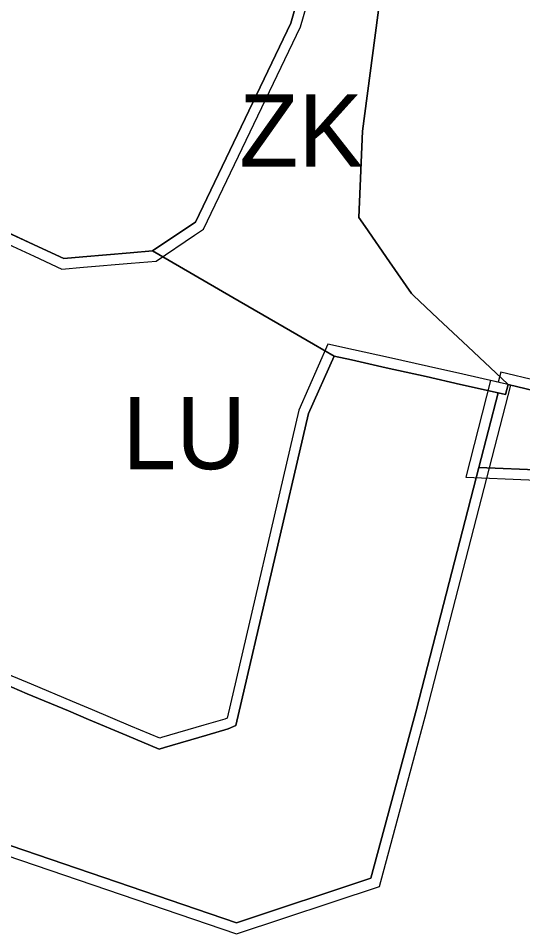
# Model space of a CAD drawing. Extents: x -555509 to -553005, y -1186756 to -1182560.
# Drawn here: x -555179 to -555081.4, y -1186364.7 to -1186187.5 of the extents above; entities that cross this region are included whole.
import ezdxf

# ---------------------------------------------------------------- set-up
doc = ezdxf.new("R2010")
doc.units = 0
for name, color, linetype in [('Level 56', 7, 'Continuous'), ('Level 59', 7, 'Continuous'), ('navrh_ZK', 7, 'Continuous'), ('OBRYS_PLOCH', 7, 'Continuous'), ('stav_AP', 7, 'Continuous'), ('stav_LU', 7, 'Continuous'), ('stav_ZK', 7, 'Continuous')]:
    doc.layers.add(name, color=color, linetype=linetype)

msp = doc.modelspace()

# ---------------------------------------------------------------- linework, layer by layer
at = {"layer": 'Level 56'}
msp.add_lwpolyline([(-555186.83, -1186228.54), (-555175.9, -1186233.59), (-555170.52, -1186236.07), (-555166.33, -1186235.71), (-555157.15, -1186234.93), (-555152.32, -1186234.52), (-555144.88, -1186229.51), (-555143.12, -1186228.33), (-555124.37, -1186189.22), (-555121.19, -1186178.22), (-555111.84, -1186146), (-555217.97, -1186102.17), (-555229.56, -1186116.32), (-555225.71, -1186118.32), (-555234.02, -1186136.92), (-555259.54, -1186197.6), (-555249.53, -1186201.61), (-555243.53, -1186204.17), (-555237.49, -1186206.75), (-555230.98, -1186209.48), (-555213.34, -1186216.94), (-555204.5, -1186220.69), (-555195.7, -1186224.44), (-555190.89, -1186226.67)], close=True, dxfattribs=at)
for points in [[(-555295.45, -1186310.62), (-555136.77, -1186364.7), (-555109.08, -1186355.54), (-555099.98, -1186321.74), (-555087.3, -1186272.56), (-555087.3, -1186272.56), (-555083.68, -1186258.51), (-555092.96, -1186256.43), (-555099.62, -1186254.94), (-555107.35, -1186253.21), (-555114.09, -1186251.7), (-555119.05, -1186250.59), (-555124.7, -1186263.39), (-555138.57, -1186322.97), (-555139.04, -1186323.17), (-555143.08, -1186324.36), (-555151.24, -1186326.76), (-555151.59, -1186326.86), (-555157.17, -1186324.52), (-555164.59, -1186321.4), (-555168.49, -1186319.76), (-555176.44, -1186316.41), (-555180.93, -1186314.52)], [(-555078.59, -1186257.68), (-555085.64, -1186256), (-555086.15, -1186257.96), (-555087.58, -1186257.64), (-555092.41, -1186276.35), (-555068.02, -1186277.38)]]:
    msp.add_lwpolyline(points, dxfattribs=at)
at = {"layer": 'navrh_ZK'}
for p, q in [((-555126.25, -1186188.5), (-555123.11, -1186177.66)), ((-555144.69, -1186226.97), (-555126.25, -1186188.5)), ((-555185.99, -1186226.72), (-555175.06, -1186231.77)), ((-555153.01, -1186232.57), (-555146, -1186227.85)), ((-555146, -1186227.85), (-555144.69, -1186226.97)), ((-555175.06, -1186231.77), (-555170.16, -1186234.03)), ((-555170.16, -1186234.03), (-555166.5, -1186233.72)), ((-555166.5, -1186233.72), (-555157.32, -1186232.94)), ((-555157.32, -1186232.94), (-555153.01, -1186232.57)), ((-555117.88, -1186252.9), (-555122.79, -1186264.03)), ((-555114.53, -1186253.65), (-555117.88, -1186252.9)), ((-555107.79, -1186255.16), (-555114.53, -1186253.65)), ((-555100.06, -1186256.89), (-555107.79, -1186255.16)), ((-555093.4, -1186258.38), (-555100.06, -1186256.89)), ((-555086.13, -1186260.01), (-555093.4, -1186258.38)), ((-555084.2, -1186258.4), (-555084.7, -1186260.33)), ((-555086.13, -1186260.01), (-555089.85, -1186274.46)), ((-555089.85, -1186274.46), (-555086.13, -1186260.01)), ((-555084.7, -1186260.33), (-555086.13, -1186260.01)), ((-555122.79, -1186264.03), (-555136.85, -1186324.41)), ((-555089.85, -1186274.46), (-555067.93, -1186275.38)), ((-555089.85, -1186274.46), (-555089.85, -1186274.46)), ((-555292.95, -1186309.35), (-555136.76, -1186362.59)), ((-555177.22, -1186318.25), (-555181.71, -1186316.36)), ((-555169.27, -1186321.6), (-555177.22, -1186318.25)), ((-555165.36, -1186323.24), (-555169.27, -1186321.6)), ((-555157.95, -1186326.36), (-555165.36, -1186323.24)), ((-555138.36, -1186325.06), (-555142.52, -1186326.28)), ((-555136.85, -1186324.41), (-555138.36, -1186325.06)), ((-555151.71, -1186328.98), (-555157.95, -1186326.36)), ((-555142.52, -1186326.28), (-555150.68, -1186328.68)), ((-555150.68, -1186328.68), (-555151.71, -1186328.98))]:
    msp.add_line(p, q, dxfattribs=at)
for points in [[(-555079.09, -1186259.62), (-555084.2, -1186258.4)], [(-555136.76, -1186362.59), (-555110.73, -1186353.98), (-555101.91, -1186321.23), (-555089.85, -1186274.46)]]:
    msp.add_lwpolyline(points, dxfattribs=at)
at = {"layer": 'OBRYS_PLOCH'}
for p, q in [((-555112.35, -1186209.4), (-555107.58, -1186172.76)), ((-555107.58, -1186172.76), (-555112.35, -1186209.4)), ((-555123.11, -1186177.66), (-555126.25, -1186188.5)), ((-555126.25, -1186188.5), (-555123.11, -1186177.66)), ((-555126.25, -1186188.5), (-555144.69, -1186226.97)), ((-555144.69, -1186226.97), (-555126.25, -1186188.5)), ((-555113.1, -1186226.08), (-555112.35, -1186209.4)), ((-555112.35, -1186209.4), (-555113.1, -1186226.08)), ((-555111.88, -1186227.84), (-555113.1, -1186226.08)), ((-555113.1, -1186226.08), (-555111.88, -1186227.84)), ((-555175.06, -1186231.77), (-555185.99, -1186226.72)), ((-555185.99, -1186226.72), (-555175.06, -1186231.77)), ((-555146, -1186227.85), (-555153.01, -1186232.57)), ((-555153.01, -1186232.57), (-555146, -1186227.85)), ((-555144.69, -1186226.97), (-555146, -1186227.85)), ((-555146, -1186227.85), (-555144.69, -1186226.97)), ((-555107.16, -1186234.67), (-555111.88, -1186227.84)), ((-555111.88, -1186227.84), (-555107.16, -1186234.67)), ((-555170.16, -1186234.03), (-555175.06, -1186231.77)), ((-555175.06, -1186231.77), (-555170.16, -1186234.03)), ((-555166.5, -1186233.72), (-555170.16, -1186234.03)), ((-555170.16, -1186234.03), (-555166.5, -1186233.72)), ((-555157.32, -1186232.94), (-555166.5, -1186233.72)), ((-555166.5, -1186233.72), (-555157.32, -1186232.94)), ((-555153.01, -1186232.57), (-555157.32, -1186232.94)), ((-555157.32, -1186232.94), (-555153.01, -1186232.57)), ((-555153.01, -1186232.57), (-555147.8, -1186235.58)), ((-555147.8, -1186235.58), (-555153.01, -1186232.57)), ((-555102.9, -1186240.82), (-555107.16, -1186234.67)), ((-555107.16, -1186234.67), (-555102.9, -1186240.82)), ((-555147.8, -1186235.58), (-555137.45, -1186241.58)), ((-555137.45, -1186241.58), (-555147.8, -1186235.58)), ((-555102.5, -1186241.2), (-555102.9, -1186240.82)), ((-555102.9, -1186240.82), (-555102.5, -1186241.2)), ((-555137.45, -1186241.58), (-555127.54, -1186247.31)), ((-555127.54, -1186247.31), (-555137.45, -1186241.58)), ((-555097.77, -1186245.64), (-555102.5, -1186241.2)), ((-555102.5, -1186241.2), (-555097.77, -1186245.64)), ((-555091.92, -1186251.14), (-555097.77, -1186245.64)), ((-555097.77, -1186245.64), (-555091.92, -1186251.14)), ((-555127.54, -1186247.31), (-555121.87, -1186250.59)), ((-555121.87, -1186250.59), (-555127.54, -1186247.31)), ((-555121.87, -1186250.59), (-555117.88, -1186252.9)), ((-555117.88, -1186252.9), (-555121.87, -1186250.59)), ((-555085.48, -1186257.19), (-555091.92, -1186251.14)), ((-555091.92, -1186251.14), (-555085.48, -1186257.19)), ((-555122.79, -1186264.03), (-555117.88, -1186252.9)), ((-555117.88, -1186252.9), (-555122.79, -1186264.03)), ((-555117.88, -1186252.9), (-555122.79, -1186264.03)), ((-555117.88, -1186252.9), (-555114.53, -1186253.65)), ((-555114.53, -1186253.65), (-555117.88, -1186252.9)), ((-555114.53, -1186253.65), (-555117.88, -1186252.9)), ((-555114.53, -1186253.65), (-555107.79, -1186255.16)), ((-555107.79, -1186255.16), (-555114.53, -1186253.65)), ((-555107.79, -1186255.16), (-555114.53, -1186253.65)), ((-555107.79, -1186255.16), (-555100.06, -1186256.89)), ((-555100.06, -1186256.89), (-555107.79, -1186255.16)), ((-555100.06, -1186256.89), (-555107.79, -1186255.16)), ((-555100.06, -1186256.89), (-555093.4, -1186258.38)), ((-555093.4, -1186258.38), (-555100.06, -1186256.89)), ((-555093.4, -1186258.38), (-555100.06, -1186256.89)), ((-555093.4, -1186258.38), (-555086.13, -1186260.01)), ((-555086.13, -1186260.01), (-555093.4, -1186258.38)), ((-555086.13, -1186260.01), (-555093.4, -1186258.38)), ((-555084.2, -1186258.4), (-555085.48, -1186257.19)), ((-555085.48, -1186257.19), (-555084.2, -1186258.4)), ((-555084.7, -1186260.33), (-555084.2, -1186258.4)), ((-555084.2, -1186258.4), (-555084.7, -1186260.33)), ((-555084.2, -1186258.4), (-555084.7, -1186260.33)), ((-555079.09, -1186259.62), (-555084.2, -1186258.4)), ((-555084.2, -1186258.4), (-555079.09, -1186259.62)), ((-555086.13, -1186260.01), (-555089.85, -1186274.46)), ((-555089.85, -1186274.46), (-555086.13, -1186260.01)), ((-555086.13, -1186260.01), (-555089.85, -1186274.46)), ((-555089.85, -1186274.46), (-555086.13, -1186260.01)), ((-555086.13, -1186260.01), (-555084.7, -1186260.33)), ((-555084.7, -1186260.33), (-555086.13, -1186260.01)), ((-555084.7, -1186260.33), (-555086.13, -1186260.01)), ((-555136.85, -1186324.41), (-555122.79, -1186264.03)), ((-555122.79, -1186264.03), (-555136.85, -1186324.41)), ((-555122.79, -1186264.03), (-555136.85, -1186324.41)), ((-555101.91, -1186321.23), (-555089.85, -1186274.46)), ((-555089.85, -1186274.46), (-555067.93, -1186275.38)), ((-555089.85, -1186274.46), (-555089.85, -1186274.46)), ((-555089.85, -1186274.46), (-555067.93, -1186275.38)), ((-555089.85, -1186274.46), (-555089.85, -1186274.46)), ((-555067.93, -1186275.38), (-555089.85, -1186274.46)), ((-555292.95, -1186309.35), (-555136.76, -1186362.59)), ((-555292.95, -1186309.36), (-555136.76, -1186362.59)), ((-555136.76, -1186362.59), (-555292.95, -1186309.36)), ((-555181.71, -1186316.36), (-555177.22, -1186318.25)), ((-555177.22, -1186318.25), (-555181.71, -1186316.36)), ((-555177.22, -1186318.25), (-555181.71, -1186316.36)), ((-555177.22, -1186318.25), (-555169.27, -1186321.6)), ((-555169.27, -1186321.6), (-555177.22, -1186318.25)), ((-555169.27, -1186321.6), (-555177.22, -1186318.25)), ((-555169.27, -1186321.6), (-555165.36, -1186323.24)), ((-555165.36, -1186323.24), (-555169.27, -1186321.6)), ((-555165.36, -1186323.24), (-555169.27, -1186321.6)), ((-555110.73, -1186353.98), (-555101.91, -1186321.23)), ((-555165.36, -1186323.24), (-555157.95, -1186326.36)), ((-555157.95, -1186326.36), (-555165.36, -1186323.24)), ((-555157.95, -1186326.36), (-555165.36, -1186323.24)), ((-555142.52, -1186326.28), (-555138.36, -1186325.06)), ((-555138.36, -1186325.06), (-555142.52, -1186326.28)), ((-555138.36, -1186325.06), (-555142.52, -1186326.28)), ((-555138.36, -1186325.06), (-555136.85, -1186324.41)), ((-555136.85, -1186324.41), (-555138.36, -1186325.06)), ((-555136.85, -1186324.41), (-555138.36, -1186325.06)), ((-555157.95, -1186326.36), (-555151.71, -1186328.98)), ((-555151.71, -1186328.98), (-555157.95, -1186326.36)), ((-555151.71, -1186328.98), (-555157.95, -1186326.36)), ((-555150.68, -1186328.68), (-555142.52, -1186326.28)), ((-555142.52, -1186326.28), (-555150.68, -1186328.68)), ((-555142.52, -1186326.28), (-555150.68, -1186328.68)), ((-555151.71, -1186328.98), (-555150.68, -1186328.68)), ((-555150.68, -1186328.68), (-555151.71, -1186328.98)), ((-555150.68, -1186328.68), (-555151.71, -1186328.98)), ((-555136.76, -1186362.59), (-555110.73, -1186353.98)), ((-555110.73, -1186353.98), (-555136.76, -1186362.59))]:
    msp.add_line(p, q, dxfattribs=at)
for points in [[(-555079.09, -1186259.62), (-555084.2, -1186258.4)], [(-555136.76, -1186362.59), (-555110.73, -1186353.98), (-555101.91, -1186321.23), (-555089.85, -1186274.46)], [(-555089.85, -1186274.46), (-555101.91, -1186321.23), (-555110.73, -1186353.98)]]:
    msp.add_lwpolyline(points, dxfattribs=at)
at = {"layer": 'stav_AP'}
for p, q in [((-555107.58, -1186172.76), (-555112.35, -1186209.4)), ((-555112.35, -1186209.4), (-555113.1, -1186226.08)), ((-555113.1, -1186226.08), (-555111.88, -1186227.84)), ((-555111.88, -1186227.84), (-555107.16, -1186234.67)), ((-555107.16, -1186234.67), (-555102.9, -1186240.82)), ((-555102.9, -1186240.82), (-555102.5, -1186241.2)), ((-555102.5, -1186241.2), (-555097.77, -1186245.64)), ((-555097.77, -1186245.64), (-555091.92, -1186251.14)), ((-555091.92, -1186251.14), (-555085.48, -1186257.19)), ((-555085.48, -1186257.19), (-555084.2, -1186258.4)), ((-555089.85, -1186274.46), (-555101.91, -1186321.23)), ((-555067.93, -1186275.38), (-555089.85, -1186274.46)), ((-555136.76, -1186362.59), (-555292.95, -1186309.36)), ((-555101.91, -1186321.23), (-555110.73, -1186353.98)), ((-555110.73, -1186353.98), (-555136.76, -1186362.59))]:
    msp.add_line(p, q, dxfattribs=at)
msp.add_lwpolyline([(-555084.2, -1186258.4), (-555079.09, -1186259.62), (-555077.96, -1186259.94)], dxfattribs=at)
at = {"layer": 'stav_LU'}
for p, q in [((-555175.06, -1186231.77), (-555185.99, -1186226.72)), ((-555170.16, -1186234.03), (-555175.06, -1186231.77)), ((-555166.5, -1186233.72), (-555170.16, -1186234.03)), ((-555157.32, -1186232.94), (-555166.5, -1186233.72)), ((-555153.01, -1186232.57), (-555157.32, -1186232.94)), ((-555147.8, -1186235.58), (-555153.01, -1186232.57)), ((-555137.45, -1186241.58), (-555147.8, -1186235.58)), ((-555127.54, -1186247.31), (-555137.45, -1186241.58)), ((-555121.87, -1186250.59), (-555127.54, -1186247.31)), ((-555117.88, -1186252.9), (-555121.87, -1186250.59)), ((-555122.79, -1186264.03), (-555117.88, -1186252.9)), ((-555136.85, -1186324.41), (-555122.79, -1186264.03)), ((-555181.71, -1186316.36), (-555177.22, -1186318.25)), ((-555177.22, -1186318.25), (-555169.27, -1186321.6)), ((-555169.27, -1186321.6), (-555165.36, -1186323.24)), ((-555165.36, -1186323.24), (-555157.95, -1186326.36)), ((-555142.52, -1186326.28), (-555138.36, -1186325.06)), ((-555138.36, -1186325.06), (-555136.85, -1186324.41)), ((-555157.95, -1186326.36), (-555151.71, -1186328.98)), ((-555150.68, -1186328.68), (-555142.52, -1186326.28)), ((-555151.71, -1186328.98), (-555150.68, -1186328.68))]:
    msp.add_line(p, q, dxfattribs=at)
at = {"layer": 'stav_ZK'}
for p, q in [((-555112.35, -1186209.4), (-555107.58, -1186172.76)), ((-555123.11, -1186177.66), (-555126.25, -1186188.5)), ((-555126.25, -1186188.5), (-555144.69, -1186226.97)), ((-555113.1, -1186226.08), (-555112.35, -1186209.4)), ((-555111.88, -1186227.84), (-555113.1, -1186226.08)), ((-555146, -1186227.85), (-555153.01, -1186232.57)), ((-555144.69, -1186226.97), (-555146, -1186227.85)), ((-555107.16, -1186234.67), (-555111.88, -1186227.84)), ((-555153.01, -1186232.57), (-555147.8, -1186235.58)), ((-555102.9, -1186240.82), (-555107.16, -1186234.67)), ((-555147.8, -1186235.58), (-555137.45, -1186241.58)), ((-555102.5, -1186241.2), (-555102.9, -1186240.82)), ((-555137.45, -1186241.58), (-555127.54, -1186247.31)), ((-555097.77, -1186245.64), (-555102.5, -1186241.2)), ((-555091.92, -1186251.14), (-555097.77, -1186245.64)), ((-555127.54, -1186247.31), (-555121.87, -1186250.59)), ((-555121.87, -1186250.59), (-555117.88, -1186252.9)), ((-555085.48, -1186257.19), (-555091.92, -1186251.14)), ((-555117.88, -1186252.9), (-555114.53, -1186253.65)), ((-555114.53, -1186253.65), (-555107.79, -1186255.16)), ((-555107.79, -1186255.16), (-555100.06, -1186256.89)), ((-555100.06, -1186256.89), (-555093.4, -1186258.38)), ((-555093.4, -1186258.38), (-555086.13, -1186260.01)), ((-555084.2, -1186258.4), (-555085.48, -1186257.19)), ((-555084.7, -1186260.33), (-555084.2, -1186258.4)), ((-555086.13, -1186260.01), (-555084.7, -1186260.33))]:
    msp.add_line(p, q, dxfattribs=at)

# ---------------------------------------------------------------- texts
at = {"layer": 'Level 59'}
for s, p in [('ZK', (-555136.22, -1186216.23)), ('LU', (-555158.84, -1186274.8))]:
    msp.add_text(s, height=14, dxfattribs=at).set_placement(p)

doc.saveas('drawing.dxf')
